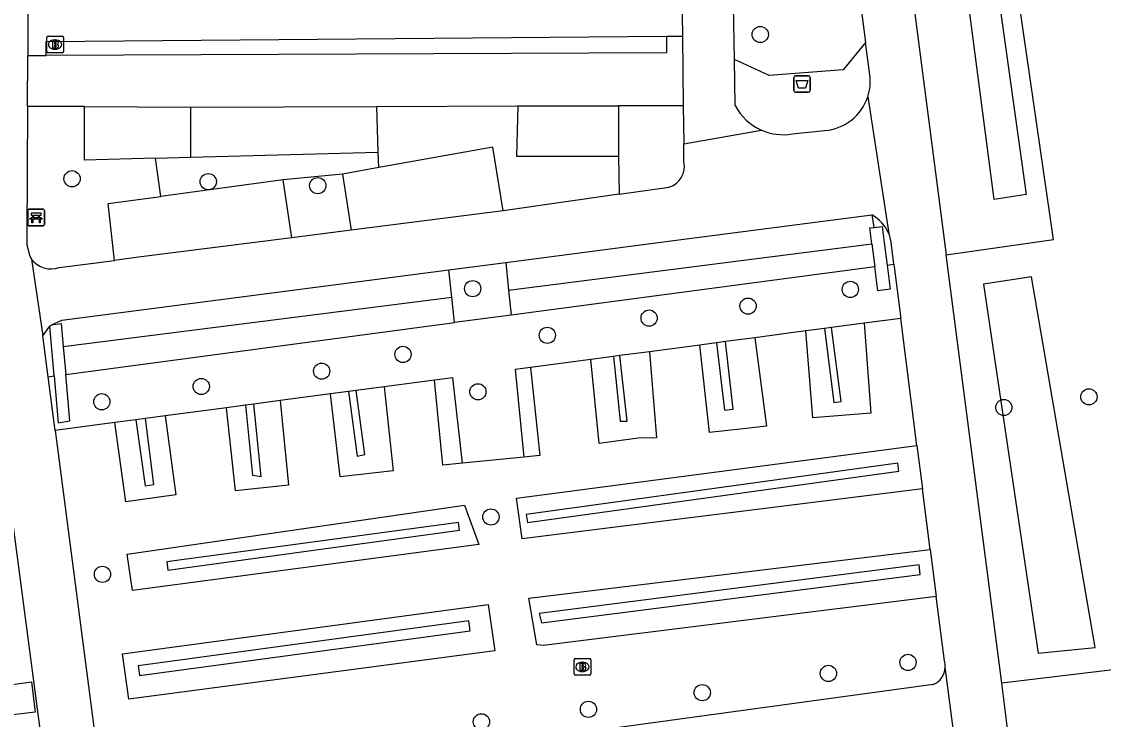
# Model space of a CAD drawing. Extents: x 162157 to 163165, y 378998 to 380775.
# Drawn here: x 162682.4 to 162747.6, y 379866.6 to 379908.6 of the extents above; entities that cross this region are included whole.
import ezdxf

# ---------------------------------------------------------------- set-up
doc = ezdxf.new("R2010")
doc.units = 0
for name, color, linetype in [('IMGEO_Afvalbak', 7, 'Continuous'), ('IMGEO_Bank', 7, 'Continuous'), ('IMGEO_Boom', 7, 'Continuous'), ('IMGEO_Brandkraan', 7, 'Continuous'), ('IMGEO_Groenvoorziening', 7, 'Continuous'), ('IMGEO_Haag', 7, 'Continuous'), ('IMGEO_Voetpad_gesloten', 7, 'Continuous'), ('IMGEO_Voetpad_halfverhard', 7, 'Continuous')]:
    doc.layers.add(name, color=color, linetype=linetype)

msp = doc.modelspace()

# ---------------------------------------------------------------- linework, layer by layer
at = {"layer": 'IMGEO_Afvalbak'}
for p, q in [((162728.936, 379904.455), (162728.936, 379905.255)), ((162728.936, 379905.255), (162728.936, 379904.455)), ((162729.036, 379905.355), (162729.826, 379905.355)), ((162729.826, 379905.355), (162729.036, 379905.355)), ((162729.926, 379905.255), (162729.926, 379904.455)), ((162729.926, 379904.455), (162729.926, 379905.255)), ((162729.826, 379904.355), (162729.036, 379904.355)), ((162729.036, 379904.355), (162729.826, 379904.355))]:
    msp.add_line(p, q, dxfattribs=at)
msp.add_lwpolyline([(162729.079, 379905.069), (162729.783, 379905.069), (162729.634, 379904.599), (162729.228, 379904.599), (162729.079, 379905.069)], dxfattribs=at)
for centre, start, end in [((162729.036, 379905.255), 90, 180), ((162729.036, 379905.255), 90, 180), ((162729.826, 379905.255), 0, 90), ((162729.826, 379905.255), 360, 90), ((162729.036, 379904.455), 180, 270), ((162729.036, 379904.455), 180, 270), ((162729.826, 379904.455), 270, 0), ((162729.826, 379904.455), 270, 0)]:
    msp.add_arc(centre, 0.1, start, end, dxfattribs=at)
at = {"layer": 'IMGEO_Bank'}
for p, q in [((162682.742, 379896.383), (162682.742, 379897.224)), ((162682.742, 379897.224), (162682.742, 379896.383)), ((162682.817, 379897.308), (162683.658, 379897.308)), ((162683.658, 379897.308), (162682.817, 379897.308)), ((162683.742, 379897.233), (162683.742, 379896.392)), ((162683.742, 379896.392), (162683.742, 379897.233)), ((162683.439, 379896.706), (162683.046, 379896.706)), ((162683.051, 379896.814), (162683.051, 379896.92)), ((162683.095, 379896.92), (162683.095, 379896.814)), ((162683.383, 379896.926), (162683.101, 379896.926)), ((162683.101, 379896.808), (162683.383, 379896.808)), ((162683.389, 379896.814), (162683.389, 379896.92)), ((162683.433, 379896.92), (162683.433, 379896.814)), ((162683.667, 379896.308), (162682.826, 379896.308)), ((162682.826, 379896.308), (162683.667, 379896.308))]:
    msp.add_line(p, q, dxfattribs=at)
for points in [[(162682.989, 379896.706), (162682.847, 379896.706), (162682.959, 379896.808), (162683.045, 379896.808)], [(162683.045, 379896.926), (162682.959, 379896.926), (162682.959, 379897.087), (162683.522, 379897.087), (162683.522, 379896.926), (162683.439, 379896.926)], [(162683.039, 379896.699), (162683.039, 379896.492), (162682.996, 379896.492), (162682.996, 379896.699)], [(162683.439, 379896.808), (162683.522, 379896.808), (162683.634, 379896.706), (162683.495, 379896.706)], [(162683.489, 379896.699), (162683.489, 379896.492), (162683.445, 379896.492), (162683.445, 379896.699)]]:
    msp.add_lwpolyline(points, dxfattribs=at)
for centre, radius, start, end in [((162682.82, 379897.23), 0.0779, 92.4484, 184.28452), ((162682.82, 379897.23), 0.0779, 92.4484, 184.28452), ((162683.664, 379897.23), 0.0779, 2.4484, 94.28452), ((162683.664, 379897.23), 0.0779, 2.4484, 94.28452), ((162682.989, 379896.699), 0.00671, 2.89567, 87.10433), ((162683.046, 379896.699), 0.00671, 92.89567, 177.10433), ((162683.044, 379896.919), 0.00671, 2.89567, 87.10433), ((162683.044, 379896.815), 0.00671, 272.89567, 357.10433), ((162683.101, 379896.919), 0.00671, 92.89567, 177.10433), ((162683.101, 379896.815), 0.00671, 182.89567, 267.10433), ((162683.383, 379896.919), 0.00671, 2.89567, 87.10433), ((162683.383, 379896.815), 0.00671, 272.89567, 357.10433), ((162683.44, 379896.919), 0.00671, 92.89567, 177.10433), ((162683.44, 379896.815), 0.00671, 182.89567, 267.10433), ((162683.438, 379896.699), 0.00671, 2.89567, 87.10433), ((162683.495, 379896.699), 0.00671, 92.89567, 177.10433), ((162682.82, 379896.386), 0.0779, 182.4484, 274.28452), ((162682.82, 379896.386), 0.0779, 182.4484, 274.28452), ((162683.664, 379896.386), 0.0779, 272.4484, 4.28452), ((162683.664, 379896.386), 0.0779, 272.4484, 4.28452)]:
    msp.add_arc(centre, radius, start, end, dxfattribs=at)
at = {"layer": 'IMGEO_Boom'}
for centre in [(162726.911, 379907.842), (162685.415, 379899.144), (162693.626, 379898.97), (162700.227, 379898.73), (162709.572, 379892.52), (162732.346, 379892.473), (162726.178, 379891.464), (162720.211, 379890.743), (162714.071, 379889.705), (162705.367, 379888.552), (162700.466, 379887.543), (162693.203, 379886.62), (162709.884, 379886.299), (162687.207, 379885.698), (162746.731, 379885.994), (162741.602, 379885.352), (162710.67, 379878.753), (162687.245, 379875.297), (162735.821, 379869.982), (162731.024, 379869.319), (162723.414, 379868.161), (162716.553, 379867.152), (162710.097, 379866.403)]:
    msp.add_circle(centre, 0.489, dxfattribs=at)
at = {"layer": 'IMGEO_Brandkraan'}
for p, q in [((162683.888, 379906.806), (162683.888, 379907.658)), ((162683.963, 379907.732), (162684.815, 379907.732)), ((162684.889, 379907.658), (162684.889, 379906.806)), ((162684.376, 379907.512), (162684.401, 379907.512)), ((162684.815, 379906.732), (162683.963, 379906.732)), ((162684.399, 379906.952), (162684.374, 379906.952)), ((162715.688, 379869.288), (162715.688, 379870.14)), ((162715.763, 379870.214), (162716.615, 379870.214)), ((162716.176, 379869.994), (162716.201, 379869.994)), ((162716.689, 379870.14), (162716.689, 379869.288)), ((162716.615, 379869.214), (162715.763, 379869.214)), ((162716.199, 379869.434), (162716.174, 379869.434))]:
    msp.add_line(p, q, dxfattribs=at)
for points in [[(162683.888, 379906.806), (162683.888, 379907.658)], [(162683.963, 379907.732), (162684.815, 379907.732)], [(162684.889, 379907.658), (162684.889, 379906.806)], [(162684.236, 379907.432), (162684.236, 379907.032), (162684.449, 379907.032)], [(162684.467, 379907.432), (162684.236, 379907.432)], [(162684.415, 379907.351), (162684.361, 379907.351), (162684.361, 379907.275)], [(162684.361, 379907.275), (162684.414, 379907.275)], [(162684.423, 379907.199), (162684.361, 379907.199), (162684.361, 379907.118)], [(162684.361, 379907.118), (162684.423, 379907.118)], [(162684.815, 379906.732), (162683.963, 379906.732)], [(162715.688, 379869.288), (162715.688, 379870.14)], [(162715.763, 379870.214), (162716.615, 379870.214)], [(162716.036, 379869.914), (162716.036, 379869.514), (162716.249, 379869.514)], [(162716.267, 379869.914), (162716.036, 379869.914)], [(162716.215, 379869.833), (162716.161, 379869.833), (162716.161, 379869.757)], [(162716.689, 379870.14), (162716.689, 379869.288)], [(162716.615, 379869.214), (162715.763, 379869.214)], [(162716.161, 379869.757), (162716.214, 379869.757)], [(162716.223, 379869.681), (162716.161, 379869.681), (162716.161, 379869.6)], [(162716.161, 379869.6), (162716.223, 379869.6)]]:
    msp.add_lwpolyline(points, dxfattribs=at)
for centre, radius, start, end in [((162683.965, 379907.656), 0.0765, 91.55205, 178.44795), ((162683.965, 379907.656), 0.0765, 91.55205, 178.44795), ((162684.813, 379907.656), 0.0765, 1.55205, 88.44795), ((162684.813, 379907.656), 0.0765, 1.55205, 88.44795), ((162684.416, 379907.313), 0.0379, 267.82845, 90.93552), ((162684.424, 379907.158), 0.0404, 269.87594, 90.50774), ((162684.455, 379907.283), 0.251, 268.66757, 293.53466), ((162684.471, 379907.287), 0.145, 59.4692, 91.53667), ((162684.496, 379907.334), 0.0922, 285.51372, 58.15012), ((162684.501, 379907.142), 0.105, 301.31148, 78.98903), ((162683.965, 379906.808), 0.0765, 181.55205, 268.44795), ((162683.965, 379906.808), 0.0765, 181.55205, 268.44795), ((162684.813, 379906.808), 0.0765, 271.55205, 358.44795), ((162684.813, 379906.808), 0.0765, 271.55205, 358.44795), ((162715.765, 379870.138), 0.0765, 91.55205, 178.44795), ((162715.765, 379870.138), 0.0765, 91.55205, 178.44795), ((162716.216, 379869.795), 0.0379, 267.82845, 90.93552), ((162716.271, 379869.769), 0.145, 59.4692, 91.53667), ((162716.296, 379869.816), 0.0922, 285.51372, 58.15012), ((162716.613, 379870.138), 0.0765, 1.55205, 88.44795), ((162716.613, 379870.138), 0.0765, 1.55205, 88.44795), ((162715.765, 379869.29), 0.0765, 181.55205, 268.44795), ((162715.765, 379869.29), 0.0765, 181.55205, 268.44795), ((162716.224, 379869.64), 0.0404, 269.87594, 90.50774), ((162716.255, 379869.765), 0.251, 268.66757, 293.53466), ((162716.301, 379869.624), 0.105, 301.31148, 78.98903), ((162716.613, 379869.29), 0.0765, 271.55205, 358.44795), ((162716.613, 379869.29), 0.0765, 271.55205, 358.44795)]:
    msp.add_arc(centre, radius, start, end, dxfattribs=at)
for centre, major_axis, ratio, start_param, end_param in [((162684.375, 379907.232), (-0.387, 0.002), 0.722429, 4.712389, 7.853982), ((162684.4, 379907.232), (-0.39, 0.002), 0.717154, 1.570796, 4.712389), ((162716.175, 379869.714), (-0.387, 0.002), 0.722429, 4.712389, 7.853982), ((162716.2, 379869.714), (-0.39, 0.002), 0.717154, 1.570796, 4.712389)]:
    msp.add_ellipse(centre, major_axis=major_axis, ratio=ratio, start_param=start_param, end_param=end_param, dxfattribs=at)
at = {"layer": 'IMGEO_Groenvoorziening'}
for points in [[(162738.121, 379894.551), (162744.6, 379895.491), (162735.22, 379960.131)], [(162734.415, 379948.339), (162735.913, 379948.522), (162742.953, 379898.198), (162741.01, 379897.899), (162734.415, 379948.339)], [(162733.265, 379907.359), (162731.919, 379905.72), (162727.455, 379905.372), (162725.352, 379906.326)], [(162692.549, 379903.462), (162692.549, 379900.441)], [(162718.365, 379903.542), (162718.365, 379900.515)], [(162692.549, 379900.441), (162703.869, 379900.75)], [(162690.449, 379900.383), (162692.549, 379900.441)], [(162703.907, 379899.818), (162701.718, 379899.424)], [(162698.136, 379899.076), (162690.76, 379898.081)], [(162733.822, 379893.843), (162711.887, 379890.922)], [(162747.115, 379870.88), (162743.261, 379893.24), (162740.38, 379892.789), (162743.673, 379870.549), (162747.115, 379870.88)], [(162708.483, 379890.469), (162708.31, 379891.997)], [(162711.737, 379892.431), (162711.887, 379890.922)], [(162711.887, 379890.922), (162708.483, 379890.469)], [(162735.383, 379890.724), (162733.178, 379890.432)], [(162685.031, 379887.347), (162708.483, 379890.469)], [(162733.178, 379890.432), (162733.584, 379885.018), (162730.084, 379884.739), (162729.668, 379889.967)], [(162730.777, 379890.114), (162729.668, 379889.967)], [(162733.178, 379890.432), (162731.208, 379890.171)], [(162726.594, 379889.56), (162727.284, 379884.227), (162725.891, 379884.072), (162723.858, 379883.845), (162723.27, 379889.119)], [(162726.594, 379889.56), (162724.82, 379889.325)], [(162729.668, 379889.967), (162726.594, 379889.56)], [(162723.27, 379889.119), (162720.236, 379888.717)], [(162724.281, 379889.253), (162723.27, 379889.119)], [(162716.695, 379888.248), (162713.066, 379887.768)], [(162720.236, 379888.717), (162720.662, 379883.526), (162719.552, 379883.494), (162717.2, 379883.182), (162716.695, 379888.248)], [(162718.061, 379888.429), (162716.695, 379888.248)], [(162720.236, 379888.717), (162718.445, 379888.48)], [(162713.066, 379887.768), (162712.124, 379887.643), (162712.649, 379882.366)], [(162713.066, 379887.768), (162713.611, 379882.461), (162712.649, 379882.366)], [(162683.976, 379887.206), (162684.327, 379887.253)], [(162707.269, 379887), (162704.233, 379886.598)], [(162708.964, 379882.002), (162708.38, 379887.147), (162707.269, 379887)], [(162708.964, 379882.002), (162707.774, 379881.884), (162707.269, 379887)], [(162700.994, 379886.169), (162697.965, 379885.767)], [(162704.233, 379886.598), (162704.77, 379881.535), (162701.577, 379881.164), (162700.994, 379886.169)], [(162702.082, 379886.313), (162700.994, 379886.169)], [(162704.233, 379886.598), (162702.536, 379886.373)], [(162697.965, 379885.767), (162698.461, 379880.669), (162695.264, 379880.328), (162694.729, 379885.339)], [(162695.869, 379885.49), (162694.729, 379885.339)], [(162697.965, 379885.767), (162696.367, 379885.556)], [(162691.036, 379884.849), (162691.667, 379880.088), (162688.663, 379879.664), (162687.989, 379884.446)], [(162691.036, 379884.849), (162689.839, 379884.691)], [(162694.729, 379885.339), (162691.036, 379884.849)], [(162687.989, 379884.446), (162684.397, 379883.97)], [(162689.264, 379884.615), (162687.989, 379884.446)], [(162736.693, 379880.45), (162712.562, 379877.427), (162712.214, 379879.882), (162736.36, 379883.066)], [(162712.649, 379882.366), (162708.964, 379882.002)], [(162709.076, 379879.469), (162709.933, 379877.097), (162689.05, 379874.328), (162688.733, 379876.502), (162709.076, 379879.469)], [(162737.521, 379873.96), (162713.851, 379871.007), (162713.441, 379871.037), (162712.963, 379873.86), (162737.159, 379876.796)], [(162710.514, 379873.483), (162710.902, 379870.683), (162688.835, 379867.765), (162688.457, 379870.493), (162710.514, 379873.483)], [(162682.961, 379868.818), (162683.18, 379866.987), (162668.249, 379865.199), (162668.018, 379866.727), (162682.961, 379868.818)]]:
    msp.add_lwpolyline(points, dxfattribs=at)
at = {"layer": 'IMGEO_Haag'}
for points in [[(162683.856, 379906.57), (162683.856, 379907.422), (162721.253, 379907.749)], [(162690.449, 379900.383), (162686.155, 379900.266), (162686.155, 379903.491)], [(162703.869, 379900.75), (162703.793, 379903.507)], [(162712.3, 379903.542), (162712.212, 379900.515), (162718.365, 379900.515)], [(162703.907, 379899.818), (162703.869, 379900.75)], [(162711.414, 379897.217), (162710.78, 379901.055), (162703.907, 379899.818)], [(162718.365, 379900.515), (162718.403, 379898.213)], [(162690.76, 379898.081), (162690.449, 379900.383)], [(162701.718, 379899.424), (162698.136, 379899.076)], [(162701.718, 379899.424), (162702.249, 379896.047)], [(162698.665, 379895.589), (162698.136, 379899.076)], [(162687.981, 379894.225), (162687.583, 379897.652), (162690.76, 379898.081)], [(162733.648, 379895.212), (162733.822, 379893.843)], [(162734.558, 379893.941), (162734.743, 379892.479), (162734.006, 379892.386), (162733.822, 379893.843)], [(162684.327, 379887.253), (162684.063, 379890.246)], [(162731.208, 379890.171), (162730.777, 379890.114)], [(162730.777, 379890.114), (162731.357, 379885.651), (162731.788, 379885.707), (162731.208, 379890.171)], [(162684.883, 379889.023), (162685.031, 379887.347)], [(162724.82, 379889.325), (162724.281, 379889.253)], [(162724.281, 379889.253), (162724.753, 379885.2), (162725.281, 379885.259), (162724.82, 379889.325)], [(162718.445, 379888.48), (162718.061, 379888.429)], [(162718.061, 379888.429), (162718.466, 379884.519), (162718.889, 379884.532), (162718.445, 379888.48)], [(162684.327, 379887.253), (162684.575, 379884.426), (162685.279, 379884.543), (162685.031, 379887.347)], [(162702.536, 379886.373), (162702.082, 379886.313)], [(162702.082, 379886.313), (162702.614, 379882.425), (162703.065, 379882.523), (162702.536, 379886.373)], [(162696.367, 379885.556), (162695.869, 379885.49)], [(162695.869, 379885.49), (162696.289, 379881.264), (162696.81, 379881.193), (162696.367, 379885.556)], [(162689.839, 379884.691), (162689.264, 379884.615)], [(162689.264, 379884.615), (162689.828, 379880.62), (162690.344, 379880.707), (162689.839, 379884.691)], [(162712.799, 379878.908), (162712.867, 379878.413), (162735.272, 379881.508), (162735.204, 379882.003), (162712.799, 379878.908)], [(162708.783, 379877.96), (162708.717, 379878.41), (162691.124, 379876.046), (162691.197, 379875.545), (162708.783, 379877.96)], [(162736.561, 379875.288), (162736.486, 379875.873), (162713.588, 379872.934), (162713.729, 379872.361), (162736.561, 379875.288)], [(162709.411, 379871.891), (162709.33, 379872.486), (162689.399, 379869.78), (162689.48, 379869.185), (162709.411, 379871.891)]]:
    msp.add_lwpolyline(points, dxfattribs=at)
at = {"layer": 'IMGEO_Voetpad_gesloten'}
for points in [[(162726.344, 379959.758), (162729.781, 379958.726), (162738.121, 379894.551)], [(162682.914, 379953.734), (162682.736, 379906.573)], [(162727.313, 379953.312), (162733.265, 379907.359)], [(162725.352, 379906.326), (162724.876, 379932.078), (162722.557, 379951.168)], [(162722.202, 379909.064), (162722.218, 379907.749)], [(162722.218, 379907.749), (162722.268, 379903.542)], [(162733.516, 379905.417), (162733.265, 379907.359)], [(162682.724, 379903.507), (162682.736, 379906.573)], [(162725.403, 379903.556), (162725.352, 379906.326)], [(162733.397, 379904.091), (162734.656, 379895.844)], [(162682.724, 379903.507), (162682.695, 379895.626), (162682.693, 379895.161), (162682.861, 379894.476)], [(162722.268, 379903.542), (162722.296, 379901.243)], [(162722.296, 379901.243), (162726.994, 379902.072)], [(162728.837, 379901.845), (162730.798, 379902.055)], [(162722.309, 379900.166), (162722.296, 379901.243)], [(162718.403, 379898.213), (162721.426, 379898.644)], [(162718.403, 379898.213), (162711.414, 379897.217)], [(162711.414, 379897.217), (162702.249, 379896.047)], [(162711.571, 379894.095), (162721.844, 379895.432), (162733.635, 379896.967)], [(162702.249, 379896.047), (162698.665, 379895.589)], [(162698.665, 379895.589), (162689.42, 379894.409), (162687.981, 379894.225)], [(162734.966, 379893.995), (162734.819, 379895.149)], [(162682.97, 379894.301), (162683.654, 379889.673)], [(162684.634, 379893.798), (162687.981, 379894.225)], [(162708.123, 379893.646), (162711.571, 379894.095)], [(162734.966, 379893.995), (162735.383, 379890.724)], [(162741.475, 379868.737), (162738.121, 379894.551)], [(162684.177, 379890.337), (162684.793, 379890.61), (162708.123, 379893.646)], [(162736.36, 379883.066), (162735.383, 379890.724)], [(162683.654, 379889.673), (162684.063, 379890.246)], [(162684.063, 379890.246), (162684.177, 379890.337)], [(162683.976, 379887.206), (162683.654, 379889.673)], [(162684.397, 379883.97), (162683.976, 379887.206)], [(162684.397, 379883.97), (162687.191, 379862.542)], [(162683.977, 379862.3), (162681.22, 379883.201)], [(162736.36, 379883.066), (162736.693, 379880.45)], [(162737.159, 379876.796), (162736.693, 379880.45)], [(162737.159, 379876.796), (162737.521, 379873.96)], [(162738.016, 379870.077), (162737.521, 379873.96)], [(162738.852, 379863.712), (162738.067, 379869.695)], [(162737.338, 379868.65), (162688.148, 379861.922)], [(162741.845, 379865.847), (162741.475, 379868.737)]]:
    msp.add_lwpolyline(points, dxfattribs=at)
for centre, radius, start, end in [((162730.584, 379905.012), 2.96, 341.87511, 7.86851), ((162730.577, 379905.014), 2.967, 274.2741, 341.87465), ((162728.301, 379905.068), 3.269, 207.55275, 246.43306), ((162728.299, 379905.072), 3.272, 246.49101, 279.46562), ((162721.024, 379899.894), 1.313, 287.81241, 11.94661), ((162732.6, 379895), 2.223, 22.31096, 62.24149), ((162732.63, 379895.002), 2.194, 3.8354, 22.56292), ((162684.112, 379895.134), 1.413, 207.73471, 216.09931), ((162684.135, 379895.151), 1.442, 216.11773, 290.24385), ((162736.872, 379869.73), 1.196, 358.33091, 16.87803), ((162736.895, 379869.736), 1.173, 292.18993, 358.01022)]:
    msp.add_arc(centre, radius, start, end, dxfattribs=at)
at = {"layer": 'IMGEO_Voetpad_halfverhard'}
for points in [[(162721.253, 379907.749), (162721.253, 379906.745), (162683.856, 379906.57)], [(162721.253, 379907.749), (162722.218, 379907.749)], [(162682.736, 379906.573), (162683.856, 379906.57)], [(162686.155, 379903.491), (162682.724, 379903.507)], [(162686.155, 379903.491), (162692.549, 379903.462)], [(162692.549, 379903.462), (162703.793, 379903.507)], [(162703.793, 379903.507), (162712.3, 379903.542)], [(162712.3, 379903.542), (162718.365, 379903.542)], [(162722.268, 379903.542), (162718.365, 379903.542)], [(162733.635, 379896.967), (162733.756, 379896.206)], [(162733.648, 379895.212), (162733.526, 379896.177), (162733.756, 379896.206)], [(162733.756, 379896.206), (162734.263, 379896.27), (162734.385, 379895.306), (162734.558, 379893.941)], [(162711.737, 379892.431), (162733.648, 379895.212)], [(162711.571, 379894.095), (162711.737, 379892.431)], [(162734.558, 379893.941), (162734.966, 379893.995)], [(162708.31, 379891.997), (162708.123, 379893.646)], [(162684.883, 379889.023), (162708.31, 379891.997)], [(162684.177, 379890.337), (162684.759, 379890.425), (162684.883, 379889.023)], [(162752.371, 379870.045), (162741.475, 379868.737)]]:
    msp.add_lwpolyline(points, dxfattribs=at)

doc.saveas('drawing.dxf')
